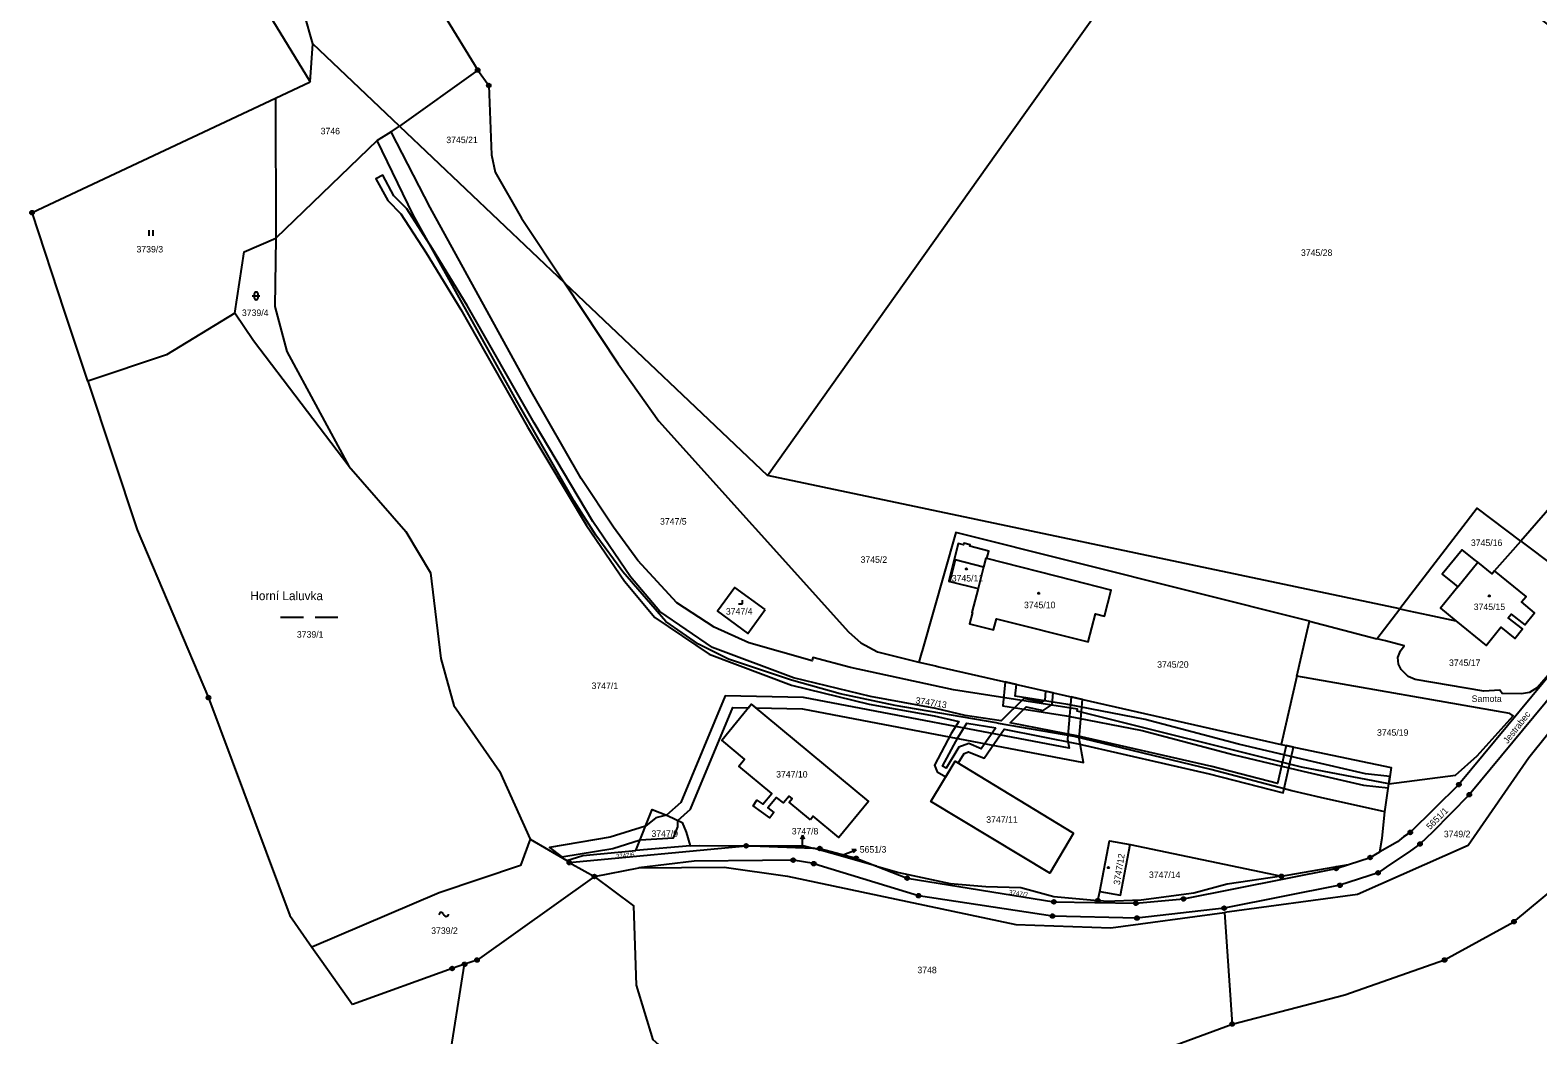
# Model space of a CAD drawing. Extents: x -644096 to -634268, y -1141430 to -1133463.
# Drawn here: x -641581.7 to -641187.5, y -1137155.2 to -1136892.5 of the extents above; entities that cross this region are included whole.
import ezdxf

# ---------------------------------------------------------------- set-up
doc = ezdxf.new("R2010")
doc.units = 0
for name, color, linetype in [('_CIVIL_CONSTRUCTION', 7, 'Continuous'), ('B_Hranice _3D', 7, 'Continuous'), ('M_Svah_Nasyp', 7, 'Continuous'), ('M_Svah_Zarez', 7, 'Continuous'), ('svrsek_osa_sjezdy', 7, 'Continuous'), ('svrsek_osa_VRT', 7, 'Continuous'), ('svrsek_popisy_VRT', 7, 'Continuous'), ('terminal_VRT', 7, 'Continuous')]:
    doc.layers.add(name, color=color, linetype=linetype)

msp = doc.modelspace()

# ---------------------------------------------------------------- linework, layer by layer
at = {"layer": '_CIVIL_CONSTRUCTION'}
for centre, radius in [((-641464.69, -1136902.9), 0.5), ((-641464.69, -1136902.9), 0.0303), ((-641461.78, -1136906.94), 0.5), ((-641461.78, -1136906.94), 0.0303), ((-641581.2, -1136940.18), 0.5), ((-641581.2, -1136940.18), 0.0303), ((-641535.08, -1137067.03), 0.5), ((-641535.08, -1137067.03), 0.0303), ((-641208.13, -1137089.76), 0.5), ((-641208.13, -1137089.76), 0.0303), ((-641205.41, -1137092.41), 0.5), ((-641205.41, -1137092.41), 0.0303), ((-641220.84, -1137102.27), 0.5), ((-641220.84, -1137102.27), 0.0303), ((-641394.52, -1137105.77), 0.5), ((-641394.52, -1137105.77), 0.0303), ((-641375.26, -1137106.47), 0.5), ((-641375.26, -1137106.47), 0.0303), ((-641218.28, -1137105.29), 0.5), ((-641218.28, -1137105.29), 0.0303), ((-641440.73, -1137110.17), 0.5), ((-641440.73, -1137110.17), 0.0303), ((-641382.17, -1137109.54), 0.5), ((-641382.17, -1137109.54), 0.0303), ((-641376.83, -1137110.44), 0.5), ((-641376.83, -1137110.44), 0.0303), ((-641365.72, -1137109.04), 0.5), ((-641365.72, -1137109.04), 0.0303), ((-641231.34, -1137108.83), 0.5), ((-641231.34, -1137108.83), 0.0303), ((-641434.17, -1137113.8), 0.5), ((-641434.17, -1137113.8), 0.0303), ((-641352.38, -1137114.24), 0.5), ((-641352.38, -1137114.24), 0.0303), ((-641254.55, -1137113.73), 0.5), ((-641254.55, -1137113.73), 0.0303), ((-641240.21, -1137111.7), 0.5), ((-641240.21, -1137111.7), 0.0303), ((-641229.27, -1137112.82), 0.5), ((-641229.27, -1137112.82), 0.0303), ((-641349.4, -1137118.83), 0.5), ((-641239.24, -1137116.1), 0.5), ((-641239.24, -1137116.1), 0.0303), ((-641349.4, -1137118.83), 0.0303), ((-641314.01, -1137120.42), 0.5), ((-641314.01, -1137120.42), 0.0303), ((-641302.5, -1137120.1), 0.5), ((-641302.5, -1137120.1), 0.0303), ((-641292.58, -1137120.8), 0.5), ((-641292.58, -1137120.8), 0.0303), ((-641280.16, -1137119.66), 0.5), ((-641280.16, -1137119.66), 0.0303), ((-641269.49, -1137122.06), 0.5), ((-641269.49, -1137122.06), 0.0303), ((-641314.39, -1137124.14), 0.5), ((-641314.39, -1137124.14), 0.0303), ((-641292.3, -1137124.67), 0.5), ((-641292.3, -1137124.67), 0.0303), ((-641193.73, -1137125.63), 0.5), ((-641193.73, -1137125.63), 0.0303), ((-641471.38, -1137137.85), 0.5), ((-641471.38, -1137137.85), 0.0303), ((-641468.11, -1137136.75), 0.5), ((-641468.11, -1137136.75), 0.0303), ((-641464.85, -1137135.64), 0.5), ((-641464.85, -1137135.64), 0.0303), ((-641211.86, -1137135.63), 0.5), ((-641211.86, -1137135.63), 0.0303), ((-641267.42, -1137152.39), 0.5), ((-641267.42, -1137152.39), 0.0303)]:
    msp.add_circle(centre, radius, dxfattribs=at)
at = {"layer": 'B_Hranice _3D'}
for points in [[(-641251.35, -1137079.98), (-641253.3, -1137079.58), (-641255.58, -1137089.49), (-641272.7, -1137085.07), (-641307.58, -1137077.13), (-641325.45, -1137073.57), (-641321.27, -1137069.41), (-641316.86, -1137070.38), (-641314.5, -1137068.78), (-641314.23, -1137065.73), (-641316.19, -1137065.29), (-641316.41, -1137067.66), (-641317.25, -1137068.24), (-641321.9, -1137067.21), (-641327.83, -1137073.11), (-641337.23, -1137071.65), (-641344.88, -1137069.82), (-641361.94, -1137066.75), (-641382.15, -1137061.81), (-641403.3, -1137053.89), (-641417.03, -1137044.53), (-641424.69, -1137035.42), (-641434.58, -1137020.93), (-641449.91, -1136995.16), (-641467.43, -1136964.46), (-641476.5, -1136949.68), (-641483.19, -1136939.2), (-641486.59, -1136935.82), (-641489.52, -1136930.41), (-641491.28, -1136931.36), (-641488.21, -1136937.03), (-641484.75, -1136940.47), (-641478.19, -1136950.74), (-641469.13, -1136965.5), (-641451.63, -1136996.18), (-641436.27, -1137022), (-641426.32, -1137036.58), (-641418.33, -1137046.07), (-641404.2, -1137055.69), (-641382.63, -1137063.75), (-641362.36, -1137068.7), (-641345.29, -1137071.77), (-641338.9, -1137073.3), (-641340.85, -1137076.38), (-641345.22, -1137084.65), (-641344.54, -1137086.44), (-641342.32, -1137087.72), (-641339.88, -1137083.67), (-641339.06, -1137084.17), (-641337.52, -1137081.59), (-641336.36, -1137081.17), (-641332.29, -1137082.83), (-641327.04, -1137075.29), (-641307.68, -1137079.14), (-641273.4, -1137086.95), (-641254.1, -1137091.95)], [(-641232.57, -1137086.99), (-641247.64, -1137083.42), (-641265.79, -1137079.2), (-641290.17, -1137072.7), (-641310.42, -1137068.84), (-641324.13, -1137066.63), (-641323.81, -1137063.55), (-641326.75, -1137062.88), (-641327.41, -1137069.14), (-641310.75, -1137071.82), (-641290.93, -1137075.61), (-641266.87, -1137082.02), (-641248.9, -1137086.21), (-641233.11, -1137089.95), (-641226.59, -1137090.59), (-641226.44, -1137089.58), (-641226.15, -1137087.62)], [(-641442.65, -1137108.68), (-641429.34, -1137106.47), (-641422.21, -1137104.21), (-641413.5, -1137103.71), (-641412.32, -1137100.78), (-641412.37, -1137099.16), (-641409.07, -1137096.22), (-641397.97, -1137069.61), (-641393.92, -1137069.69), (-641393.14, -1137068.75), (-641391.96, -1137069.73), (-641379.74, -1137069.97), (-641306.28, -1137083.96), (-641307.45, -1137077.69), (-641306.59, -1137067.47), (-641309.54, -1137066.8), (-641310.47, -1137077.84), (-641310.03, -1137080.2), (-641379.47, -1137066.97), (-641399.95, -1137066.57), (-641411.56, -1137094.41), (-641415.3, -1137097.74), (-641418.07, -1137098.42), (-641420.79, -1137100.61), (-641430.03, -1137103.55), (-641445.95, -1137106.18)], [(-641329.21, -1137074.93), (-641333.01, -1137080.38), (-641336.3, -1137079.03), (-641338.88, -1137079.95), (-641342.18, -1137085.49), (-641343.12, -1137084.95), (-641339.09, -1137077.32), (-641336.82, -1137073.74)]]:
    msp.add_lwpolyline(points, close=True, dxfattribs=at)
at = {"layer": 'M_Svah_Nasyp'}
for p, q in [((-641339.8, -1137031), (-641341.22, -1137036.64)), ((-641332.41, -1137032.87), (-641339.8, -1137031)), ((-641208.4, -1137038.01), (-641203.2, -1137031.61))]:
    msp.add_line(p, q, dxfattribs=at)
at = {"layer": 'M_Svah_Zarez'}
msp.add_line((-641473.72, -1137123.52), (-641473.42, -1137123.92), dxfattribs=at)
for centre in [(-641336.92, -1137033.36), (-641318, -1137039.72), (-641200.19, -1137040.43), (-641299.77, -1137111.45)]:
    msp.add_circle(centre, 0.175, dxfattribs=at)
for centre, start, end in [((-641474.23, -1137123.81), 29.2914, 181.2189), ((-641472.91, -1137123.63), 209.2914, 1.2189)]:
    msp.add_arc(centre, 0.588, start, end, dxfattribs=at)
at = {"layer": 'svrsek_osa_sjezdy'}
for p, q in [((-641550.55, -1136946.28), (-641550.55, -1136944.78)), ((-641549.55, -1136946.28), (-641549.55, -1136944.78)), ((-641523.61, -1136961.96), (-641521.61, -1136961.96)), ((-641523.11, -1136961.46), (-641523.11, -1136962.46)), ((-641522.11, -1136962.46), (-641522.11, -1136961.46)), ((-641396.48, -1137042.51), (-641395.48, -1137042.51)), ((-641395.48, -1137042.51), (-641395.48, -1137041.51)), ((-641516.21, -1137046), (-641510.21, -1137046)), ((-641507.21, -1137046), (-641501.21, -1137046))]:
    msp.add_line(p, q, dxfattribs=at)
for centre, start, end in [((-641522.61, -1136961.46), 0, 180), ((-641522.61, -1136962.46), 180, 359.9879)]:
    msp.add_arc(centre, 0.5, start, end, dxfattribs=at)
at = {"layer": 'svrsek_popisy_VRT'}
for p, q in [((-641379.8, -1137103.01), (-641380.3, -1137104.01)), ((-641379.8, -1137106.01), (-641379.8, -1137103.01)), ((-641379.8, -1137103.01), (-641379.3, -1137104.01)), ((-641379.8, -1137106.15), (-641379.8, -1137106.01)), ((-641369.56, -1137108.33), (-641368.51, -1137107.91)), ((-641368.51, -1137107.91), (-641365.73, -1137106.79)), ((-641365.73, -1137106.79), (-641366.84, -1137106.7)), ((-641365.73, -1137106.79), (-641366.47, -1137107.62))]:
    msp.add_line(p, q, dxfattribs=at)
at = {"layer": 'terminal_VRT'}
for p, q in [((-641508.47, -1136905.99), (-641507.8, -1136896.05)), ((-641485.15, -1136917.55), (-641507.8, -1136896.05)), ((-641464.69, -1136902.9), (-641485.15, -1136917.55)), ((-641517.51, -1136910.24), (-641508.47, -1136905.99)), ((-641581.2, -1136940.18), (-641517.51, -1136910.24)), ((-641517.51, -1136910.24), (-641517.43, -1136946.89)), ((-641490.94, -1136921.33), (-641517.43, -1136946.89)), ((-641487.31, -1136919.1), (-641485.15, -1136917.55)), ((-641485.15, -1136917.55), (-641442, -1136958.52)), ((-641388.94, -1137008.89), (-641326.4, -1136920.98)), ((-641442, -1136958.52), (-641388.94, -1137008.89)), ((-641223.61, -1137043.79), (-641388.94, -1137008.89)), ((-641194.66, -1137029.16), (-641191.95, -1137026.09)), ((-641191.95, -1137026.09), (-641182.82, -1137033)), ((-641198.82, -1137033.86), (-641194.66, -1137029.16)), ((-641247.19, -1137047.06), (-641229.61, -1137051.61)), ((-641229.61, -1137051.61), (-641223.61, -1137043.79)), ((-641223.61, -1137043.79), (-641221.21, -1137044.3)), ((-641250.51, -1137061.43), (-641254.58, -1137079.31)), ((-641535.08, -1137067.03), (-641513.83, -1137124.03)), ((-641227.52, -1137096.85), (-641226.44, -1137089.58)), ((-641450.98, -1137104.02), (-641441.4, -1137109.62)), ((-641440.73, -1137110.17), (-641394.52, -1137105.77)), ((-641409.16, -1137105.75), (-641423.3, -1137106.96)), ((-641394.52, -1137105.77), (-641393.09, -1137105.74)), ((-641393.09, -1137105.74), (-641376.99, -1137106.4)), ((-641294.11, -1137105.39), (-641254.55, -1137113.73)), ((-641441.4, -1137109.62), (-641440.73, -1137110.17)), ((-641434.17, -1137113.8), (-641422.51, -1137111.49)), ((-641254.55, -1137113.73), (-641236.97, -1137110.69)), ((-641302.5, -1137120.1), (-641301.99, -1137117.7)), ((-641513.83, -1137124.03), (-641508.03, -1137132.24)), ((-641269.41, -1137123.22), (-641267.42, -1137152.39)), ((-641508.03, -1137132.24), (-641505.43, -1137135.92)), ((-641505.43, -1137135.92), (-641497.4, -1137147.29)), ((-641471.38, -1137137.85), (-641497.4, -1137147.29)), ((-641472.41, -1137163.76), (-641468.11, -1137136.75)), ((-641468.11, -1137136.75), (-641471.38, -1137137.85))]:
    msp.add_line(p, q, dxfattribs=at)
for points in [[(-641406.74, -1136779.36), (-641455.06, -1136839.36), (-641482.62, -1136873.54), (-641464.69, -1136902.9)], [(-641507.8, -1136896.05), (-641510, -1136888.38), (-641518.4, -1136872.3), (-641534.99, -1136840.43), (-641538.67, -1136827.46), (-641538.66, -1136819.26), (-641530.75, -1136805.12)], [(-641326.4, -1136920.98), (-641263.85, -1136833.08), (-641242.49, -1136847.34), (-641207.87, -1136873.11), (-641177.38, -1136896.86), (-641139.48, -1136925.67), (-641106.26, -1136952.5)], [(-641538.7, -1136841.9), (-641522.21, -1136883.47), (-641508.47, -1136905.99)], [(-641464.69, -1136902.9), (-641461.78, -1136906.94), (-641461.07, -1136925.05), (-641460.15, -1136929.58), (-641453.2, -1136941.66), (-641442, -1136958.52)], [(-641487.31, -1136919.1), (-641488.72, -1136919.96), (-641490.94, -1136921.33)], [(-641227.52, -1137096.85), (-641244.29, -1137093.13), (-641251.82, -1137091.35), (-641273, -1137085.83), (-641308.74, -1137077.19), (-641328.51, -1137073.75), (-641329.14, -1137073.64), (-641355.52, -1137069.04), (-641369.95, -1137066.06), (-641382.67, -1137062.42), (-641399.13, -1137057), (-641406.91, -1137053.03), (-641415.47, -1137047.14), (-641426.71, -1137034.12), (-641433.8, -1137024.55), (-641439.48, -1137015.61), (-641454.56, -1136989.32), (-641481.57, -1136940.8), (-641490.94, -1136921.33)], [(-641226.44, -1137089.58), (-641249.31, -1137085.23), (-641307.95, -1137070.6), (-641307.82, -1137070.04), (-641340.3, -1137064.97), (-641367.23, -1137059.18), (-641377.04, -1137056.52), (-641377.23, -1137057.4), (-641393.79, -1137052.71), (-641402.83, -1137048.62), (-641412.62, -1137042.27), (-641422.77, -1137031.12), (-641429.2, -1137022.48), (-641437.62, -1137009.72), (-641450.59, -1136987.09), (-641477.1, -1136938.88), (-641487.31, -1136919.1)], [(-641566.66, -1136984.28), (-641572.76, -1136965.96), (-641581.2, -1136940.18)], [(-641528.17, -1136966.44), (-641525.76, -1136950.4), (-641517.43, -1136946.89)], [(-641517.43, -1136946.89), (-641517.71, -1136964.74), (-641514.62, -1136976.48), (-641498.39, -1137006.53)], [(-641095.59, -1136954.12), (-641098.27, -1136957.7), (-641107.62, -1136970.1), (-641112.86, -1136977.05), (-641133.67, -1137005.76), (-641164.3, -1137044.47), (-641180.11, -1137061.86), (-641205.41, -1137092.41), (-641215.07, -1137102.19), (-641218.28, -1137105.29), (-641220.81, -1137107.1), (-641227.16, -1137111.39), (-641229.27, -1137112.82), (-641239.24, -1137116.1), (-641269.49, -1137122.06), (-641292.3, -1137124.67), (-641314.39, -1137124.14), (-641349.4, -1137118.83), (-641375.4, -1137110.88), (-641376.83, -1137110.44), (-641382.17, -1137109.54), (-641390.2, -1137109.61), (-641408.11, -1137109.75), (-641422.51, -1137111.49)], [(-641442, -1136958.52), (-641427.92, -1136979.71), (-641417.36, -1136994.74), (-641367.72, -1137049.78), (-641364.53, -1137052.73), (-641360.18, -1137055.08), (-641349.35, -1137057.74)], [(-641089.53, -1136959.04), (-641092.06, -1136959.79), (-641097.3, -1136961.34), (-641120.38, -1136993.6), (-641150.8, -1137034.12), (-641189.82, -1137082.74), (-641205.7, -1137105.7), (-641234.68, -1137118.52), (-641269.41, -1137123.22)], [(-641528.17, -1136966.44), (-641546.07, -1136977.4), (-641566.66, -1136984.28)], [(-641498.39, -1137006.53), (-641523.29, -1136973.7), (-641528.17, -1136966.44)], [(-641566.66, -1136984.28), (-641553.71, -1137023.13), (-641535.08, -1137067.03)], [(-641144.53, -1136992.03), (-641154.5, -1136983.05), (-641191.95, -1137026.09)], [(-641134.66, -1137000.61), (-641136.64, -1137003.25), (-641167.22, -1137041.91), (-641182.66, -1137059.02), (-641208.13, -1137089.76), (-641220.84, -1137102.27), (-641222.65, -1137103.46), (-641224.2, -1137104.75), (-641228.78, -1137107.32)], [(-641498.39, -1137006.53), (-641483.48, -1137023.55), (-641477.02, -1137034.36), (-641474.33, -1137056.8), (-641470.92, -1137069.11), (-641459, -1137086.28), (-641450.98, -1137104.02)], [(-641191.95, -1137026.09), (-641203.38, -1137017.47), (-641223.61, -1137043.79)], [(-641247.19, -1137047.06), (-641339.68, -1137023.87), (-641348.5, -1137054.76), (-641348.65, -1137055.3), (-641349.35, -1137057.74)], [(-641331.52, -1137030.65), (-641331.02, -1137028.7), (-641336.02, -1137027.45), (-641335.92, -1137027.06), (-641337.6, -1137026.64), (-641337.7, -1137027.03), (-641339.06, -1137026.69), (-641341.51, -1137036.57), (-641341.22, -1137036.64), (-641333.84, -1137038.5)], [(-641333.84, -1137038.5), (-641335.51, -1137044.73), (-641335.28, -1137044.79), (-641336.05, -1137047.72), (-641329.79, -1137049.33), (-641329.04, -1137046.37), (-641305.04, -1137052.45), (-641303.18, -1137045.08), (-641300.8, -1137045.68), (-641299.09, -1137038.92), (-641299.52, -1137038.81), (-641308.98, -1137036.4), (-641331.52, -1137030.65)], [(-641331.52, -1137030.65), (-641331.81, -1137030.58), (-641332.41, -1137032.87), (-641333.84, -1137038.5)], [(-641198.82, -1137033.86), (-641199.46, -1137034.65), (-641203.2, -1137031.61), (-641204.11, -1137030.86), (-641207.32, -1137028.35), (-641212.54, -1137034.73), (-641209.33, -1137037.25), (-641208.4, -1137038.01), (-641212.94, -1137043.59), (-641208.9, -1137046.9)], [(-641182.82, -1137033), (-641179.67, -1137038.38), (-641180.82, -1137042.02), (-641173.91, -1137048.08), (-641174, -1137048.16), (-641181.38, -1137057.11), (-641183.63, -1137059.83), (-641187.57, -1137064.4), (-641189.64, -1137065.72), (-641191.8, -1137065.99), (-641196.83, -1137065.91), (-641197.44, -1137065.06), (-641201.58, -1137065.29), (-641219.57, -1137062.24), (-641221.42, -1137061.48), (-641223.23, -1137059.64), (-641223.92, -1137058.31), (-641224.06, -1137056.54), (-641223.37, -1137054.74), (-641222.41, -1137053.47), (-641227.3, -1137052.21), (-641229.61, -1137051.61)], [(-641208.9, -1137046.9), (-641200.96, -1137053.39), (-641197.19, -1137048.62), (-641193.5, -1137051.53), (-641191.54, -1137049.04), (-641195.22, -1137046.14), (-641194.47, -1137045.2), (-641190.93, -1137048), (-641188.34, -1137044.87), (-641191.76, -1137042.01), (-641190.56, -1137040.58), (-641198.82, -1137033.86)], [(-641389.54, -1137044), (-641397.41, -1137038.22), (-641401.95, -1137044.38), (-641394.04, -1137050.24), (-641389.54, -1137044)], [(-641250.51, -1137061.43), (-641248.1, -1137050.79), (-641247.19, -1137047.06)], [(-641221.21, -1137044.3), (-641216.22, -1137045.35), (-641208.9, -1137046.9)], [(-641267.42, -1137152.39), (-641237.95, -1137144.74), (-641211.86, -1137135.63), (-641193.73, -1137125.63), (-641140.62, -1137081.55), (-641115.52, -1137053.09), (-641109.86, -1137054.74)], [(-641349.35, -1137057.74), (-641345, -1137058.73), (-641344.11, -1137058.93), (-641254.58, -1137079.31)], [(-641226.44, -1137089.58), (-641209.06, -1137087.33), (-641203.33, -1137082.23), (-641193.92, -1137071.75), (-641194.81, -1137071.14), (-641250.51, -1137061.43)], [(-641377.7, -1137098.95), (-641383.27, -1137094.32), (-641382.47, -1137093.43), (-641383.27, -1137092.77), (-641384.74, -1137094.53), (-641386.57, -1137093.1), (-641388.81, -1137095.8), (-641387.29, -1137097.04), (-641388.3, -1137098.47), (-641392.68, -1137095.28), (-641391.67, -1137093.85), (-641390.09, -1137094.91), (-641387.77, -1137092.12), (-641396.44, -1137084.92), (-641394.91, -1137083.1), (-641400.89, -1137078.13), (-641393.14, -1137068.75), (-641362.46, -1137094.19), (-641370.24, -1137103.59), (-641376.93, -1137098.03), (-641377.7, -1137098.95)], [(-641254.58, -1137079.31), (-641225.8, -1137085.32), (-641226.44, -1137089.58)], [(-641308.9, -1137102.48), (-641315.13, -1137112.89), (-641346.18, -1137094.14), (-641339.88, -1137083.67), (-641308.9, -1137102.48)], [(-641423.3, -1137106.96), (-641419.07, -1137096.26), (-641415.09, -1137097.82), (-641411.26, -1137099.7), (-641410.18, -1137102.16), (-641409.16, -1137105.75)], [(-641228.78, -1137107.32), (-641228.21, -1137103.78), (-641227.52, -1137096.85)], [(-641450.98, -1137104.02), (-641453.46, -1137110.88), (-641474.77, -1137118.08), (-641508.03, -1137132.24)], [(-641409.16, -1137105.75), (-641406.7, -1137105.67), (-641394.52, -1137105.77)], [(-641393.09, -1137105.74), (-641379.34, -1137105.77), (-641376.99, -1137106.4)], [(-641376.99, -1137106.4), (-641375.26, -1137106.47), (-641365.72, -1137109.04), (-641360.43, -1137111.09)], [(-641360.43, -1137111.09), (-641371.97, -1137107.76), (-641376.99, -1137106.4)], [(-641301.99, -1137117.7), (-641299.51, -1137104.45), (-641294.11, -1137105.39)], [(-641301.99, -1137117.7), (-641296.63, -1137118.68), (-641294.11, -1137105.39)], [(-641441.4, -1137109.62), (-641437.2, -1137108.34), (-641423.3, -1137106.96)], [(-641440.73, -1137110.17), (-641436.67, -1137112.4), (-641434.17, -1137113.8)], [(-641236.97, -1137110.69), (-641231.34, -1137108.83), (-641228.78, -1137107.32)], [(-641434.17, -1137113.8), (-641464.85, -1137135.64), (-641468.11, -1137136.75)], [(-641414.34, -1137160.42), (-641418.84, -1137156.52), (-641423.17, -1137142.21), (-641423.87, -1137121.43), (-641434.17, -1137113.8)], [(-641422.51, -1137111.49), (-641400.25, -1137111.35), (-641383.7, -1137113.71), (-641323.96, -1137126.36), (-641299.17, -1137127.24), (-641269.41, -1137123.22)], [(-641360.43, -1137111.09), (-641352.38, -1137114.24), (-641314.01, -1137120.42), (-641292.58, -1137120.8), (-641280.16, -1137119.66), (-641240.21, -1137111.7), (-641236.97, -1137110.69)], [(-641360.43, -1137111.09), (-641354.57, -1137112.78), (-641341.17, -1137115.6), (-641331.8, -1137116.39), (-641322.67, -1137116.68), (-641314.02, -1137119.03), (-641302.5, -1137120.1)], [(-641254.55, -1137113.73), (-641268.72, -1137115.82), (-641277.41, -1137118.16), (-641291.17, -1137120.01), (-641300.4, -1137120.3), (-641302.5, -1137120.1)], [(-641387.19, -1137171.36), (-641357.97, -1137168.18), (-641337.37, -1137165.6), (-641311.51, -1137165.54), (-641297.24, -1137163.43), (-641267.42, -1137152.39)]]:
    msp.add_lwpolyline(points, dxfattribs=at)

# ---------------------------------------------------------------- texts
at = {"layer": 'svrsek_osa_VRT'}
for s, p in [('3746', (-641505.75, -1136919.71)), ('3745/21', (-641472.89, -1136922.01)), ('3739/3', (-641553.89, -1136950.6)), ('3745/28', (-641249.43, -1136951.51)), ('3739/4', (-641526.33, -1136967.22)), ('3747/5', (-641417.01, -1137021.78)), ('3745/16', (-641204.99, -1137027.36)), ('3745/2', (-641364.57, -1137031.77)), ('3745/11', (-641340.73, -1137036.65)), ('3747/4', (-641399.79, -1137045.31)), ('3745/10', (-641321.84, -1137043.64)), ('3745/15', (-641204.25, -1137044.12)), ('3739/1', (-641511.96, -1137051.34)), ('3745/20', (-641287.02, -1137059.2)), ('3745/17', (-641210.72, -1137058.74)), ('3747/1', (-641434.91, -1137064.77)), ('3745/19', (-641229.55, -1137077)), ('3747/10', (-641386.65, -1137087.91)), ('3747/11', (-641331.71, -1137099.76)), ('3747/9', (-641419.26, -1137103.43)), ('3747/8', (-641382.57, -1137102.8)), ('3749/2', (-641212.07, -1137103.53)), ('5651/3', (-641364.79, -1137107.56)), ('3747/14', (-641289.17, -1137114.19)), ('3739/2', (-641476.84, -1137128.81)), ('3748', (-641349.72, -1137139.09))]:
    msp.add_text(s, height=1.7, dxfattribs=at).set_placement(p)
for s, height, rotation, p in [('3747/13', 1.7, 351, (-641350.29, -1137068.52)), ('5651/1', 1.7, 45, (-641215.67, -1137101.68)), ('3747/6', 1.14, 6, (-641428.44, -1137109.11)), ('3747/12', 1.7, 81, (-641296.78, -1137116.09)), ('3747/7', 1.19, 351, (-641325.84, -1137118.45))]:
    msp.add_text(s, height=height, rotation=rotation, dxfattribs=at).set_placement(p)
at = {"layer": 'svrsek_popisy_VRT'}
for s, height, p in [('Horní Laluvka', 2.3, (-641524.12, -1137041.53)), ('Samota', 1.7, (-641204.79, -1137068.14))]:
    msp.add_text(s, height=height, dxfattribs=at).set_placement(p)
msp.add_text('Jestrabec', height=1.7, rotation=52, dxfattribs=at).set_placement((-641195.38, -1137079.19))

doc.saveas('drawing.dxf')
